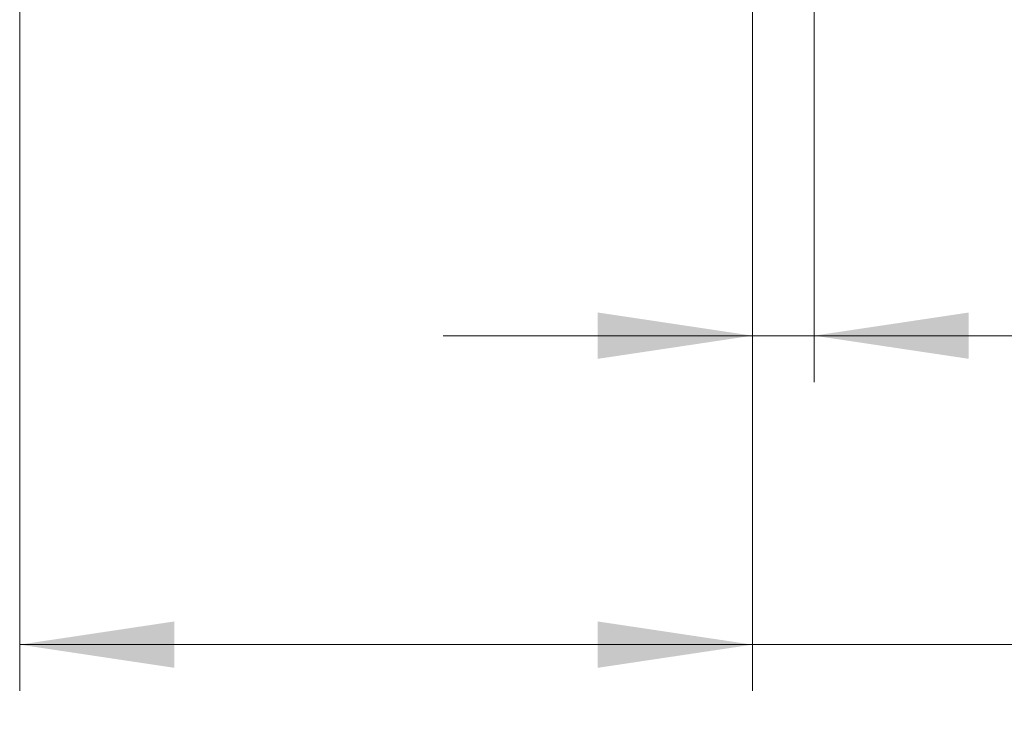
# Model space of a CAD drawing. Header units: millimetres. Extents: x 0 to 8410, y 0 to 5940.
# Tile 269 of 319: x 7367 to 7685, y 1989 to 2220. Entities that reach past the tile are written whole.
import ezdxf

# ---------------------------------------------------------------- set-up
doc = ezdxf.new("R2010")
doc.units = ezdxf.units.MM
doc.header["$LTSCALE"] = 10
doc.styles.add('SLDTEXTSTYLE0', font='TXT', dxfattribs={"width": 0.605})
doc.dimstyles.new('SLDDIMSTYLE0', dxfattribs={"dimtxt": 50, "dimasz": 50, "dimexe": 0, "dimexo": 0.0625, "dimgap": 12.5, "dimtad": 1, "dimtoh": 1, "dimdec": 1, "dimrnd": 1e-09, "dimzin": 12, "dimdsep": 46, "dimtxsty": 'SLDTEXTSTYLE0', "dimsah": 1, "dimcen": 0.09, "dimadec": 0, "dimazin": 0, "dimtfac": 1, "dimtofl": 0, "dimtmove": 0, "dimatfit": 3, "dimfxl": 1, "dimfrac": 2, "dimtolj": 1, "dimtzin": 12, "dimarcsym": 0})
doc.dimstyles.new('SLDDIMSTYLE2', dxfattribs={"dimtxt": 50, "dimasz": 50, "dimexe": 0, "dimexo": 0.0625, "dimgap": 12.5, "dimtad": 1, "dimtoh": 1, "dimdec": 1, "dimrnd": 1e-09, "dimzin": 12, "dimdsep": 46, "dimtxsty": 'SLDTEXTSTYLE0', "dimsah": 1, "dimcen": 0.09, "dimadec": 0, "dimazin": 0, "dimtfac": 1, "dimtofl": 0, "dimtmove": 0, "dimatfit": 3, "dimfxl": 1, "dimfrac": 2, "dimtolj": 1, "dimtzin": 12, "dimarcsym": 0})

# ---------------------------------------------------------------- blocks, each defined once
blk = doc.blocks.new('*D31')
at = {"color": 7, "linetype": 'Continuous', "lineweight": 0}
for p, q in [((7623.82, 3232.92), (7623.82, 2102.57)), ((7603.82, 2933.24), (7603.82, 2102.57)), ((7603.82, 2117.57), (7503.82, 2117.57)), ((7603.82, 2117.57), (7623.82, 2117.57)), ((7623.82, 2117.57), (8031.2, 2117.57))]:
    blk.add_line(p, q, dxfattribs=at)
for points in [[(7603.82, 2117.57), (7553.82, 2125.07), (7553.82, 2110.07)], [(7623.82, 2117.57), (7673.82, 2110.07), (7673.82, 2125.07)]]:
    blk.add_solid(points, dxfattribs=at)
at = {"color": 7, "linetype": 'Continuous', "lineweight": 0, "char_height": 50, "attachment_point": 1, "style": 'SLDTEXTSTYLE0'}
for s, insert in [(' (2x M8)', (7763.45, 2182.03)), ('20', (7687.09, 2182.03))]:
    blk.add_mtext(s, dxfattribs=dict(at, insert=insert))
blk = doc.blocks.new('*D32')
at = {"color": 7, "linetype": 'Continuous', "lineweight": 0}
for p, q in [((7603.82, 2933.24), (7603.82, 2002.57)), ((7366.82, 2227.33), (7366.82, 2002.57)), ((7603.82, 2017.57), (7366.82, 2017.57)), ((7603.82, 2017.57), (8068.78, 2017.57))]:
    blk.add_line(p, q, dxfattribs=at)
for points in [[(7366.82, 2017.57), (7416.82, 2010.07), (7416.82, 2025.07)], [(7603.82, 2017.57), (7553.82, 2025.07), (7553.82, 2010.07)]]:
    blk.add_solid(points, dxfattribs=at)
at = {"color": 7, "linetype": 'Continuous', "lineweight": 0, "char_height": 50, "attachment_point": 1, "style": 'SLDTEXTSTYLE0'}
for s, insert in [(' (2x M8)', (7801.03, 2082.03)), ('237', (7686.46, 2082.03))]:
    blk.add_mtext(s, dxfattribs=dict(at, insert=insert))

msp = doc.modelspace()

# ---------------------------------------------------------------- dimensions: what is measured, and where the dimension line sits
at = {"color": 7, "linetype": 'Continuous', "lineweight": 0}
for base, p2, dimstyle, picture, middle in [((7623.817261, 2117.574759), (7623.817261, 3232.921653), 'SLDDIMSTYLE2', '*D31', (7851.210322, 2117.574759)), ((7366.817261, 2017.574759), (7366.817261, 2227.331508), 'SLDDIMSTYLE0', '*D32', (7869.680294, 2017.574759))]:
    dim = msp.add_linear_dim(base=base, p1=(7603.817261, 2933.2361), p2=p2, text='<> (2x M8)', dimstyle=dimstyle, dxfattribs=at)
    dim.commit()
    dim.dimension.update_dxf_attribs({"geometry": picture, "text_midpoint": middle, "dimtype": 160})

doc.saveas('drawing.dxf')
